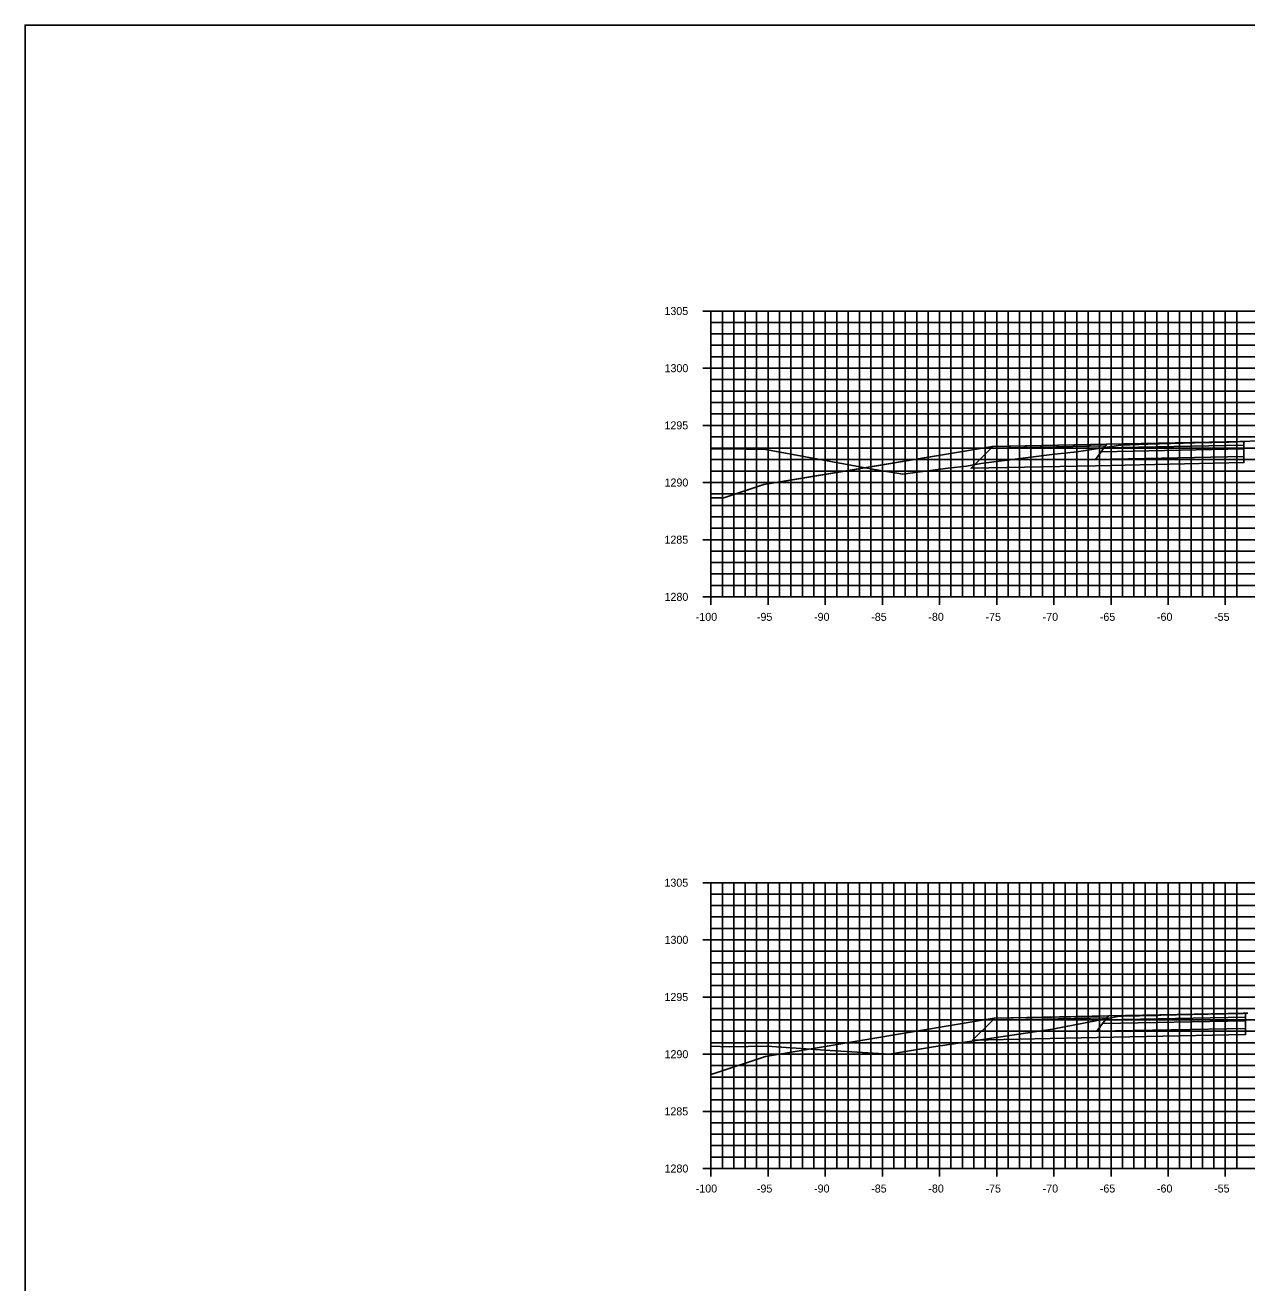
# Model space of a CAD drawing. Extents: x 674939 to 678919, y 750652 to 765176.
# Drawn here: x 677778.5 to 677885.4, y 757932.6 to 758042.6 of the extents above; entities that cross this region are included whole.
import ezdxf

# ---------------------------------------------------------------- set-up
doc = ezdxf.new("R2010")
doc.units = 0
for name, color, linetype in [('R_Alt Surface', 7, 'Continuous'), ('R_Axis', 7, 'Continuous'), ('R_Axis Annot', 7, 'Continuous'), ('R_Exist Surface', 7, 'Continuous'), ('R_Fin Surface', 7, 'Continuous'), ('R_Grid', 7, 'Continuous'), ('R_No Plot', 7, 'Continuous')]:
    doc.layers.add(name, color=color, linetype=linetype)

msp = doc.modelspace()

# ---------------------------------------------------------------- linework, layer by layer
msp.add_lwpolyline([(677863.16, 758005.71), (677843.16, 758002.37), (677839.65, 758001.2)])
at = {"layer": 'R_Alt Surface'}
for points in [[(677885.16, 758005.82), (677885.16, 758005.49), (677872.66, 758005.23), (677872.91, 758005.57)], [(677885.16, 758005.49), (677885.16, 758004.83), (677872.16, 758004.56), (677872.66, 758005.23)], [(677885.3, 757955.47), (677885.3, 757954.81), (677872.3, 757954.55), (677872.8, 757955.22)], [(677885.3, 757955.8), (677885.3, 757955.47), (677872.8, 757955.22), (677873.05, 757955.55)]]:
    msp.add_lwpolyline(points, close=True, dxfattribs=at)
for points in [[(677885.16, 758004.83), (677885.16, 758004.29), (677872.16, 758004.02), (677861.29, 758003.8), (677863.04, 758005.55)], [(677885.3, 757954.81), (677885.3, 757954.27), (677872.3, 757954.01), (677861.42, 757953.78), (677863.18, 757955.53)]]:
    msp.add_lwpolyline(points, dxfattribs=at)
at = {"layer": 'R_Axis'}
for p, q in [((677837.83, 758017.55), (677839.23, 758017.55)), ((677838.53, 757992.55), (677838.53, 758017.55)), ((677838.53, 758016.55), (677838.88, 758016.55)), ((677838.53, 758015.55), (677838.88, 758015.55)), ((677838.53, 758014.55), (677838.88, 758014.55)), ((677838.53, 758013.55), (677838.88, 758013.55)), ((677837.83, 758012.55), (677839.23, 758012.55)), ((677838.53, 758011.55), (677838.88, 758011.55)), ((677838.53, 758010.55), (677838.88, 758010.55)), ((677838.53, 758009.55), (677838.88, 758009.55)), ((677838.53, 758008.55), (677838.88, 758008.55)), ((677837.83, 758007.55), (677839.23, 758007.55)), ((677838.53, 758006.55), (677838.88, 758006.55)), ((677838.53, 758005.55), (677838.88, 758005.55)), ((677838.53, 758004.55), (677838.88, 758004.55)), ((677838.53, 758003.55), (677838.88, 758003.55)), ((677837.83, 758002.55), (677839.23, 758002.55)), ((677838.53, 758001.55), (677838.88, 758001.55)), ((677838.53, 758000.55), (677838.88, 758000.55)), ((677838.53, 757999.55), (677838.88, 757999.55)), ((677838.53, 757998.55), (677838.88, 757998.55)), ((677837.83, 757997.55), (677839.23, 757997.55)), ((677838.53, 757996.55), (677838.88, 757996.55)), ((677838.53, 757995.55), (677838.88, 757995.55)), ((677838.53, 757994.55), (677838.88, 757994.55)), ((677838.53, 757993.55), (677838.88, 757993.55)), ((677837.83, 757992.55), (677839.23, 757992.55)), ((677838.53, 757991.85), (677838.53, 757993.25)), ((677838.53, 757992.55), (678038.53, 757992.55)), ((677843.53, 757991.85), (677843.53, 757993.25)), ((677848.53, 757991.85), (677848.53, 757993.25)), ((677853.53, 757991.85), (677853.53, 757993.25)), ((677858.53, 757991.85), (677858.53, 757993.25)), ((677863.53, 757991.85), (677863.53, 757993.25)), ((677868.53, 757991.85), (677868.53, 757993.25)), ((677873.53, 757991.85), (677873.53, 757993.25)), ((677878.53, 757991.85), (677878.53, 757993.25)), ((677883.53, 757991.85), (677883.53, 757993.25)), ((677837.83, 757967.55), (677839.23, 757967.55)), ((677838.53, 757942.55), (677838.53, 757967.55)), ((677838.53, 757966.55), (677838.88, 757966.55)), ((677838.53, 757965.55), (677838.88, 757965.55)), ((677838.53, 757964.55), (677838.88, 757964.55)), ((677838.53, 757963.55), (677838.88, 757963.55)), ((677837.83, 757962.55), (677839.23, 757962.55)), ((677838.53, 757961.55), (677838.88, 757961.55)), ((677838.53, 757960.55), (677838.88, 757960.55)), ((677838.53, 757959.55), (677838.88, 757959.55)), ((677838.53, 757958.55), (677838.88, 757958.55)), ((677837.83, 757957.55), (677839.23, 757957.55)), ((677838.53, 757956.55), (677838.88, 757956.55)), ((677838.53, 757955.55), (677838.88, 757955.55)), ((677838.53, 757954.55), (677838.88, 757954.55)), ((677838.53, 757953.55), (677838.88, 757953.55)), ((677837.83, 757952.55), (677839.23, 757952.55)), ((677838.53, 757951.55), (677838.88, 757951.55)), ((677838.53, 757950.55), (677838.88, 757950.55)), ((677838.53, 757949.55), (677838.88, 757949.55)), ((677838.53, 757948.55), (677838.88, 757948.55)), ((677837.83, 757947.55), (677839.23, 757947.55)), ((677838.53, 757946.55), (677838.88, 757946.55)), ((677838.53, 757945.55), (677838.88, 757945.55)), ((677838.53, 757944.55), (677838.88, 757944.55)), ((677838.53, 757943.55), (677838.88, 757943.55)), ((677838.53, 757941.85), (677838.53, 757943.25)), ((677843.53, 757941.85), (677843.53, 757943.25)), ((677848.53, 757941.85), (677848.53, 757943.25)), ((677853.53, 757941.85), (677853.53, 757943.25)), ((677858.53, 757941.85), (677858.53, 757943.25)), ((677863.53, 757941.85), (677863.53, 757943.25)), ((677868.53, 757941.85), (677868.53, 757943.25)), ((677873.53, 757941.85), (677873.53, 757943.25)), ((677878.53, 757941.85), (677878.53, 757943.25)), ((677883.53, 757941.85), (677883.53, 757943.25)), ((677837.83, 757942.55), (677839.23, 757942.55)), ((677838.53, 757942.55), (678038.53, 757942.55))]:
    msp.add_line(p, q, dxfattribs=at)
at = {"layer": 'R_Exist Surface'}
for points in [[(677838.53, 758005.5), (677841.46, 758005.48), (677843.17, 758005.46), (677852.66, 758003.72), (677855.31, 758003.28), (677857.06, 758003.51), (677859.28, 758003.81), (677860.9, 758003.98), (677862.14, 758004.2), (677868.36, 758004.99), (677870.54, 758005.24), (677872.42, 758005.51), (677874.39, 758005.81), (677874.4, 758005.81), (677876.75, 758005.89), (677880.85, 758006.02), (677882.34, 758006.06), (677883.86, 758006.09), (677884.6, 758006.12), (677884.81, 758006.13), (677885.16, 758006.15), (677885.25, 758006.15), (677886.15, 758006.19)], [(677838.53, 757953.25), (677840.18, 757953.19), (677843.42, 757953.26), (677848.97, 757952.87), (677854.16, 757952.56), (677858.01, 757953.2), (677868.41, 757954.73), (677874.14, 757955.84), (677874.3, 757955.87), (677874.31, 757955.87), (677874.41, 757955.87), (677877.66, 757955.94), (677877.88, 757955.95), (677883.42, 757956.08), (677883.56, 757956.09), (677885.09, 757956.12), (677885.11, 757956.13), (677885.3, 757956.13), (677885.31, 757956.13), (677885.49, 757956.14)]]:
    msp.add_lwpolyline(points, dxfattribs=at)
at = {"layer": 'R_Fin Surface'}
for points in [[(677873.16, 758005.91), (677863.16, 758005.71), (677863.04, 758005.55), (677873.04, 758005.75)], [(677885.16, 758006.15), (677885.16, 758005.82), (677872.91, 758005.57), (677873.16, 758005.91)], [(677885.3, 757956.13), (677885.3, 757955.8), (677873.05, 757955.55), (677873.3, 757955.89)], [(677873.3, 757955.89), (677863.3, 757955.69), (677863.18, 757955.53), (677873.18, 757955.73)]]:
    msp.add_lwpolyline(points, close=True, dxfattribs=at)
for points in [[(677863.16, 758005.71), (677873.16, 758005.91), (677885.16, 758006.15)], [(677863.16, 758005.71), (677863.16, 758005.71)], [(677863.3, 757955.69), (677873.3, 757955.89), (677885.3, 757956.13)], [(677863.3, 757955.69), (677863.3, 757955.69)]]:
    msp.add_lwpolyline(points, dxfattribs=at)
at = {"layer": 'R_Grid'}
for p, q in [((677838.53, 758017.55), (678038.53, 758017.55)), ((677838.53, 757992.55), (677838.53, 758017.55)), ((677839.53, 757992.55), (677839.53, 758017.55)), ((677840.53, 757992.55), (677840.53, 758017.55)), ((677841.53, 757992.55), (677841.53, 758017.55)), ((677842.53, 757992.55), (677842.53, 758017.55)), ((677843.53, 757992.55), (677843.53, 758017.55)), ((677844.53, 757992.55), (677844.53, 758017.55)), ((677845.53, 757992.55), (677845.53, 758017.55)), ((677846.53, 757992.55), (677846.53, 758017.55)), ((677847.53, 757992.55), (677847.53, 758017.55)), ((677848.53, 757992.55), (677848.53, 758017.55)), ((677849.53, 757992.55), (677849.53, 758017.55)), ((677850.53, 757992.55), (677850.53, 758017.55)), ((677851.53, 757992.55), (677851.53, 758017.55)), ((677852.53, 757992.55), (677852.53, 758017.55)), ((677853.53, 757992.55), (677853.53, 758017.55)), ((677854.53, 757992.55), (677854.53, 758017.55)), ((677855.53, 757992.55), (677855.53, 758017.55)), ((677856.53, 757992.55), (677856.53, 758017.55)), ((677857.53, 757992.55), (677857.53, 758017.55)), ((677858.53, 757992.55), (677858.53, 758017.55)), ((677859.53, 757992.55), (677859.53, 758017.55)), ((677860.53, 757992.55), (677860.53, 758017.55)), ((677861.53, 757992.55), (677861.53, 758017.55)), ((677862.53, 757992.55), (677862.53, 758017.55)), ((677863.53, 757992.55), (677863.53, 758017.55)), ((677864.53, 757992.55), (677864.53, 758017.55)), ((677865.53, 757992.55), (677865.53, 758017.55)), ((677866.53, 757992.55), (677866.53, 758017.55)), ((677867.53, 757992.55), (677867.53, 758017.55)), ((677868.53, 757992.55), (677868.53, 758017.55)), ((677869.53, 757992.55), (677869.53, 758017.55)), ((677870.53, 757992.55), (677870.53, 758017.55)), ((677871.53, 757992.55), (677871.53, 758017.55)), ((677872.53, 757992.55), (677872.53, 758017.55)), ((677873.53, 757992.55), (677873.53, 758017.55)), ((677874.53, 757992.55), (677874.53, 758017.55)), ((677875.53, 757992.55), (677875.53, 758017.55)), ((677876.53, 757992.55), (677876.53, 758017.55)), ((677877.53, 757992.55), (677877.53, 758017.55)), ((677878.53, 757992.55), (677878.53, 758017.55)), ((677879.53, 757992.55), (677879.53, 758017.55)), ((677880.53, 757992.55), (677880.53, 758017.55)), ((677881.53, 757992.55), (677881.53, 758017.55)), ((677882.53, 757992.55), (677882.53, 758017.55)), ((677883.53, 757992.55), (677883.53, 758017.55)), ((677884.53, 757992.55), (677884.53, 758017.55)), ((677838.53, 758016.55), (678038.53, 758016.55)), ((677838.53, 758015.55), (678038.53, 758015.55)), ((677838.53, 758014.55), (678038.53, 758014.55)), ((677838.53, 758013.55), (678038.53, 758013.55)), ((677838.53, 758012.55), (678038.53, 758012.55)), ((677838.53, 758011.55), (678038.53, 758011.55)), ((677838.53, 758010.55), (678038.53, 758010.55)), ((677838.53, 758009.55), (678038.53, 758009.55)), ((677838.53, 758008.55), (678038.53, 758008.55)), ((677838.53, 758007.55), (678038.53, 758007.55)), ((677838.53, 758006.55), (678038.53, 758006.55)), ((677838.53, 758005.55), (678038.53, 758005.55)), ((677838.53, 758004.55), (678038.53, 758004.55)), ((677838.53, 758003.55), (678038.53, 758003.55)), ((677838.53, 758002.55), (678038.53, 758002.55)), ((677838.53, 758001.55), (678038.53, 758001.55)), ((677838.53, 758000.55), (678038.53, 758000.55)), ((677838.53, 757999.55), (678038.53, 757999.55)), ((677838.53, 757998.55), (678038.53, 757998.55)), ((677838.53, 757997.55), (678038.53, 757997.55)), ((677838.53, 757996.55), (678038.53, 757996.55)), ((677838.53, 757995.55), (678038.53, 757995.55)), ((677838.53, 757994.55), (678038.53, 757994.55)), ((677838.53, 757993.55), (678038.53, 757993.55)), ((677838.53, 757992.55), (678038.53, 757992.55)), ((677838.53, 757967.55), (678038.53, 757967.55)), ((677838.53, 757942.55), (677838.53, 757967.55)), ((677839.53, 757942.55), (677839.53, 757967.55)), ((677840.53, 757942.55), (677840.53, 757967.55)), ((677841.53, 757942.55), (677841.53, 757967.55)), ((677842.53, 757942.55), (677842.53, 757967.55)), ((677843.53, 757942.55), (677843.53, 757967.55)), ((677844.53, 757942.55), (677844.53, 757967.55)), ((677845.53, 757942.55), (677845.53, 757967.55)), ((677846.53, 757942.55), (677846.53, 757967.55)), ((677847.53, 757942.55), (677847.53, 757967.55)), ((677848.53, 757942.55), (677848.53, 757967.55)), ((677849.53, 757942.55), (677849.53, 757967.55)), ((677850.53, 757942.55), (677850.53, 757967.55)), ((677851.53, 757942.55), (677851.53, 757967.55)), ((677852.53, 757942.55), (677852.53, 757967.55)), ((677853.53, 757942.55), (677853.53, 757967.55)), ((677854.53, 757942.55), (677854.53, 757967.55)), ((677855.53, 757942.55), (677855.53, 757967.55)), ((677856.53, 757942.55), (677856.53, 757967.55)), ((677857.53, 757942.55), (677857.53, 757967.55)), ((677858.53, 757942.55), (677858.53, 757967.55)), ((677859.53, 757942.55), (677859.53, 757967.55)), ((677860.53, 757942.55), (677860.53, 757967.55)), ((677861.53, 757942.55), (677861.53, 757967.55)), ((677862.53, 757942.55), (677862.53, 757967.55)), ((677863.53, 757942.55), (677863.53, 757967.55)), ((677864.53, 757942.55), (677864.53, 757967.55)), ((677865.53, 757942.55), (677865.53, 757967.55)), ((677866.53, 757942.55), (677866.53, 757967.55)), ((677867.53, 757942.55), (677867.53, 757967.55)), ((677868.53, 757942.55), (677868.53, 757967.55)), ((677869.53, 757942.55), (677869.53, 757967.55)), ((677870.53, 757942.55), (677870.53, 757967.55)), ((677871.53, 757942.55), (677871.53, 757967.55)), ((677872.53, 757942.55), (677872.53, 757967.55)), ((677873.53, 757942.55), (677873.53, 757967.55)), ((677874.53, 757942.55), (677874.53, 757967.55)), ((677875.53, 757942.55), (677875.53, 757967.55)), ((677876.53, 757942.55), (677876.53, 757967.55)), ((677877.53, 757942.55), (677877.53, 757967.55)), ((677878.53, 757942.55), (677878.53, 757967.55)), ((677879.53, 757942.55), (677879.53, 757967.55)), ((677880.53, 757942.55), (677880.53, 757967.55)), ((677881.53, 757942.55), (677881.53, 757967.55)), ((677882.53, 757942.55), (677882.53, 757967.55)), ((677883.53, 757942.55), (677883.53, 757967.55)), ((677884.53, 757942.55), (677884.53, 757967.55)), ((677838.53, 757966.55), (678038.53, 757966.55)), ((677838.53, 757965.55), (678038.53, 757965.55)), ((677838.53, 757964.55), (678038.53, 757964.55)), ((677838.53, 757963.55), (678038.53, 757963.55)), ((677838.53, 757962.55), (678038.53, 757962.55)), ((677838.53, 757961.55), (678038.53, 757961.55)), ((677838.53, 757960.55), (678038.53, 757960.55)), ((677838.53, 757959.55), (678038.53, 757959.55)), ((677838.53, 757958.55), (678038.53, 757958.55)), ((677838.53, 757957.55), (678038.53, 757957.55)), ((677838.53, 757956.55), (678038.53, 757956.55)), ((677838.53, 757955.55), (678038.53, 757955.55)), ((677838.53, 757954.55), (678038.53, 757954.55)), ((677838.53, 757953.55), (678038.53, 757953.55)), ((677838.53, 757952.55), (678038.53, 757952.55)), ((677838.53, 757951.55), (678038.53, 757951.55)), ((677838.53, 757950.55), (678038.53, 757950.55)), ((677838.53, 757949.55), (678038.53, 757949.55)), ((677838.53, 757948.55), (678038.53, 757948.55)), ((677838.53, 757947.55), (678038.53, 757947.55)), ((677838.53, 757946.55), (678038.53, 757946.55)), ((677838.53, 757945.55), (678038.53, 757945.55)), ((677838.53, 757944.55), (678038.53, 757944.55)), ((677838.53, 757943.55), (678038.53, 757943.55)), ((677838.53, 757942.55), (678038.53, 757942.55))]:
    msp.add_line(p, q, dxfattribs=at)
at = {"layer": 'R_No Plot'}
msp.add_lwpolyline([(677778.53, 757822.55), (678118.53, 757822.55), (678118.53, 758042.55), (677778.53, 758042.55)], close=True, dxfattribs=at)
for points in [[(677838.53, 758001.2), (677839.65, 758001.2), (677840.19, 758001.38), (677843.16, 758002.37), (677846.22, 758002.88), (677863.16, 758005.71), (677864.74, 758005.74), (677873.16, 758005.91), (677875.09, 758005.94), (677885.16, 758006.15)], [(677838.53, 757950.77), (677839, 757950.93), (677843.3, 757952.36), (677860.17, 757955.17), (677863.3, 757955.69), (677871.7, 757955.86), (677873.3, 757955.89), (677883.34, 757956.09), (677885.3, 757956.13)]]:
    msp.add_lwpolyline(points, dxfattribs=at)

# ---------------------------------------------------------------- texts
at = {"layer": 'R_Axis Annot'}
for s, p in [('1305', (677834.46, 758017.2)), ('1300', (677834.47, 758012.2)), ('1295', (677834.46, 758007.2)), ('1290', (677834.47, 758002.2)), ('1285', (677834.46, 757997.2)), ('1280', (677834.47, 757992.2)), ('-100', (677837.2, 757990.45)), ('-95', (677842.55, 757990.45)), ('-90', (677847.55, 757990.45)), ('-85', (677852.55, 757990.45)), ('-80', (677857.55, 757990.45)), ('-75', (677862.55, 757990.45)), ('-70', (677867.55, 757990.45)), ('-65', (677872.55, 757990.45)), ('-60', (677877.55, 757990.45)), ('-55', (677882.55, 757990.45)), ('1305', (677834.46, 757967.2)), ('1300', (677834.47, 757962.2)), ('1295', (677834.46, 757957.2)), ('1290', (677834.47, 757952.2)), ('1285', (677834.46, 757947.2)), ('1280', (677834.47, 757942.2)), ('-100', (677837.2, 757940.45)), ('-95', (677842.55, 757940.45)), ('-90', (677847.55, 757940.45)), ('-85', (677852.55, 757940.45)), ('-80', (677857.55, 757940.45)), ('-75', (677862.55, 757940.45)), ('-70', (677867.55, 757940.45)), ('-65', (677872.55, 757940.45)), ('-60', (677877.55, 757940.45)), ('-55', (677882.55, 757940.45))]:
    msp.add_text(s, height=0.7, dxfattribs=at).set_placement(p)

doc.saveas('drawing.dxf')
